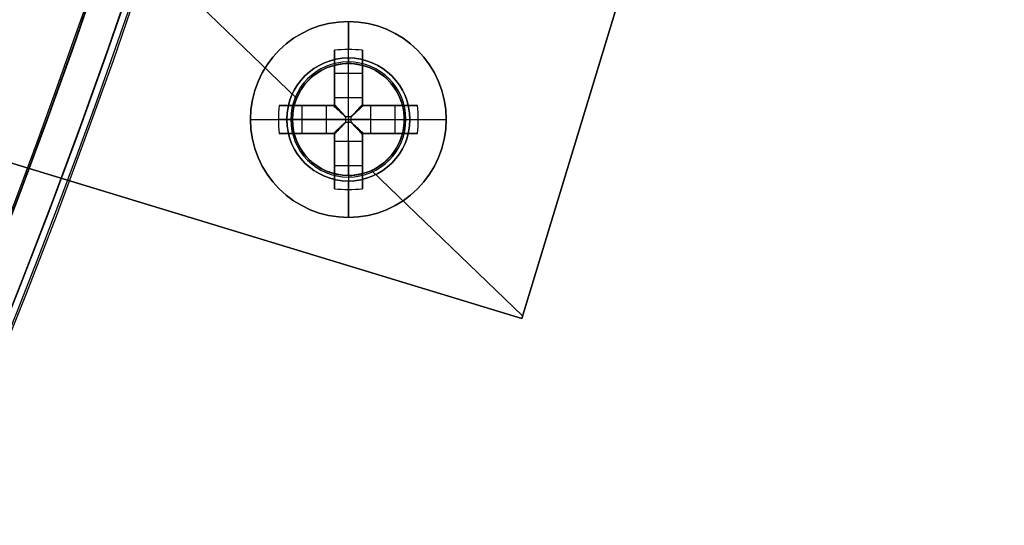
# Model space of a CAD drawing. Header units: millimetres. Extents: x -83 to 676, y -83 to 676.
# Tile 593 of 656: x 522 to 557, y 199 to 217. Entities that reach past the tile are written whole.
import ezdxf

# ---------------------------------------------------------------- set-up
doc = ezdxf.new("R2010")
doc.units = ezdxf.units.MM
doc.header["$MEASUREMENT"] = 0
doc.layers.add('IGES level 0', color=7, linetype='Continuous', true_color=0xff7878)

msp = doc.modelspace()

# ---------------------------------------------------------------- linework, layer by layer
at = {"layer": 'IGES level 0', "color": 11, "true_color": 0xff7887}
for p, q in [((531.849, 214.571, 48), (492.645, 252.347, 48)), ((531.849, 214.571, 47), (492.645, 252.347, 47)), ((539.896, 206.699, 48), (548.636, 235.397, 48)), ((539.896, 206.699, 47), (548.636, 235.397, 47)), ((483.934, 223.741, 48), (539.896, 206.699, 48)), ((483.934, 223.741, 47), (539.896, 206.699, 47)), ((539.924, 206.791, 48), (534.527, 211.991, 48)), ((539.924, 206.791, 47), (534.527, 211.991, 47))]:
    msp.add_line(p, q, dxfattribs=at)
at = {"layer": 'IGES level 0', "color": 254, "true_color": 0xcad1ee}
for p, q in [((548.636, 235.397, 48), (539.896, 206.699, 48)), ((539.896, 206.699, 47), (548.636, 235.397, 47)), ((548.636, 235.397, 47.5), (539.896, 206.699, 47.5)), ((483.934, 223.741, 48), (539.896, 206.699, 48)), ((539.896, 206.699, 47), (483.934, 223.741, 47)), ((534.217, 215.744, 47), (534.217, 215.744, 45.8)), ((532.26, 215.2, 48), (532.26, 215.2, 47)), ((532.26, 215.2, 47), (532.26, 215.2, 48)), ((535.088, 215.253, 48), (535.088, 215.253, 47)), ((531.768, 214.33, 45.8), (531.768, 214.33, 47)), ((531.768, 214.33, 47), (531.768, 214.33, 45.8)), ((535.632, 213.295, 47), (535.632, 213.295, 45.8)), ((535.632, 213.295, 45.8), (535.632, 213.295, 47)), ((532.312, 212.372, 48), (532.312, 212.372, 47)), ((535.14, 212.425, 47), (535.14, 212.425, 48)), ((535.14, 212.425, 48), (535.14, 212.425, 47)), ((533.182, 211.881, 47), (533.182, 211.881, 45.8)), ((539.896, 206.699, 48), (539.896, 206.699, 47)), ((539.896, 206.699, 48), (539.896, 206.699, 47))]:
    msp.add_line(p, q, dxfattribs=at)
at = {"layer": 'IGES level 0', "color": 1, "true_color": 0xff0808}
for p, q in [((533.7, 216.012, 48), (533.7, 217.312, 48)), ((533.2, 214.599, 48.463), (533.2, 216.287, 50.13)), ((533.2, 216.287, 50.13), (533.2, 214.599, 48.463)), ((533.7, 214.599, 48.463), (533.7, 216.312, 50.155)), ((534.2, 216.287, 50.13), (534.2, 214.599, 48.463)), ((534.2, 214.599, 48.463), (534.2, 216.287, 50.13)), ((533.2, 214.312, 49.699), (533.2, 215.85, 49.699)), ((533.7, 215.812, 47.8), (533.7, 215.812, 40)), ((533.7, 211.812, 40), (533.7, 215.812, 40)), ((533.7, 215.812, 40), (533.7, 215.812, 47.8)), ((534.2, 215.85, 49.699), (534.2, 214.312, 49.699)), ((533.2, 215.468, 49.322), (534.2, 215.468, 49.322)), ((533.2, 215.3, 49.155), (533.2, 215.3, 50.83)), ((534.2, 215.3, 49.155), (534.2, 215.3, 50.83)), ((533.2, 214.599, 48.463), (534.2, 214.599, 48.463)), ((533.2, 214.599, 48.463), (534.2, 214.599, 48.463)), ((531.225, 214.312, 50.13), (532.914, 214.312, 48.463)), ((532.914, 214.312, 48.463), (531.225, 214.312, 50.13)), ((531.662, 214.312, 49.699), (533.2, 214.312, 49.699)), ((532.044, 213.312, 49.322), (532.044, 214.312, 49.322)), ((532.213, 214.312, 49.155), (532.213, 214.312, 50.83)), ((532.914, 213.312, 48.463), (532.914, 214.312, 48.463)), ((532.914, 213.312, 48.463), (532.914, 214.312, 48.463)), ((533.2, 214.312, 51.128), (533.2, 214.312, 48.27)), ((533.2, 214.312, 48.27), (533.2, 214.312, 51.128)), ((534.2, 214.312, 51.128), (534.2, 214.312, 48.27)), ((534.2, 214.312, 49.699), (535.738, 214.312, 49.699)), ((534.2, 214.312, 48.27), (534.2, 214.312, 51.128)), ((534.486, 214.312, 48.463), (536.174, 214.312, 50.13)), ((534.486, 214.312, 48.463), (534.486, 213.312, 48.463)), ((536.174, 214.312, 50.13), (534.486, 214.312, 48.463)), ((534.486, 214.312, 48.463), (534.486, 213.312, 48.463)), ((535.187, 214.312, 49.155), (535.187, 214.312, 50.83)), ((535.356, 214.312, 49.322), (535.356, 213.312, 49.322)), ((530.2, 213.812, 48), (531.5, 213.812, 48)), ((532.914, 213.812, 48.463), (531.2, 213.812, 50.155)), ((531.7, 213.812, 47.8), (531.7, 213.812, 40)), ((531.7, 213.812, 40), (535.7, 213.812, 40)), ((533.797, 213.91, 48.18), (533.602, 213.91, 48.18)), ((533.602, 213.91, 48.18), (533.602, 213.715, 48.18)), ((533.602, 213.91, 48.18), (533.602, 213.715, 48.18)), ((533.797, 213.91, 48.18), (533.602, 213.91, 48.18)), ((533.602, 213.812, 48.18), (533.797, 213.812, 48.18)), ((533.602, 213.715, 48.18), (533.797, 213.715, 48.18)), ((533.602, 213.715, 48.18), (533.797, 213.715, 48.18)), ((533.7, 213.91, 48.18), (533.7, 213.715, 48.18)), ((533.797, 213.715, 48.18), (533.797, 213.91, 48.18)), ((533.797, 213.715, 48.18), (533.797, 213.91, 48.18)), ((534.486, 213.812, 48.463), (536.2, 213.812, 50.155)), ((535.7, 213.812, 47.8), (535.7, 213.812, 40)), ((535.9, 213.812, 48), (537.2, 213.812, 48)), ((532.914, 213.312, 48.463), (531.225, 213.312, 50.13)), ((531.225, 213.312, 50.13), (532.914, 213.312, 48.463)), ((533.2, 213.312, 49.699), (531.662, 213.312, 49.699)), ((532.213, 213.312, 49.155), (532.213, 213.312, 50.83)), ((533.2, 213.312, 51.128), (533.2, 213.312, 48.27)), ((533.2, 213.312, 48.27), (533.2, 213.312, 51.128)), ((533.2, 211.774, 49.699), (533.2, 213.312, 49.699)), ((534.2, 213.312, 51.128), (534.2, 213.312, 48.27)), ((534.2, 213.312, 49.699), (534.2, 211.774, 49.699)), ((534.2, 213.312, 48.27), (534.2, 213.312, 51.128)), ((535.738, 213.312, 49.699), (534.2, 213.312, 49.699)), ((536.174, 213.312, 50.13), (534.486, 213.312, 48.463)), ((534.486, 213.312, 48.463), (536.174, 213.312, 50.13)), ((535.187, 213.312, 49.155), (535.187, 213.312, 50.83)), ((533.2, 211.338, 50.13), (533.2, 213.026, 48.463)), ((534.2, 213.026, 48.463), (533.2, 213.026, 48.463)), ((533.2, 213.026, 48.463), (533.2, 211.338, 50.13)), ((534.2, 213.026, 48.463), (533.2, 213.026, 48.463)), ((533.7, 213.026, 48.463), (533.7, 211.312, 50.155)), ((534.2, 213.026, 48.463), (534.2, 211.338, 50.13)), ((534.2, 211.338, 50.13), (534.2, 213.026, 48.463)), ((533.2, 212.325, 49.155), (533.2, 212.325, 50.83)), ((534.2, 212.325, 49.155), (534.2, 212.325, 50.83)), ((534.2, 212.156, 49.322), (533.2, 212.156, 49.322)), ((533.7, 211.812, 40), (533.7, 211.812, 47.8)), ((533.7, 211.812, 47.8), (533.7, 211.812, 40)), ((533.7, 210.312, 48), (533.7, 211.612, 48))]:
    msp.add_line(p, q, dxfattribs=at)
at = {"layer": 'IGES level 0', "color": 153, "true_color": 0x5393cf}
for centre, radius in [((296.5, 296.5), 296.5), ((296.5, 296.5, -1.2), 296.5), ((296.5, 296.5), 241), ((296.5, 296.5, -1.2), 241)]:
    msp.add_circle(centre, radius, dxfattribs=at)
at = {"layer": 'IGES level 0'}
for centre, radius in [((296.5, 296.5, 47), 296.5), ((296.5, 296.5), 296.5), ((296.5, 296.5, 47), 295.3), ((296.5, 296.5), 295.3)]:
    msp.add_circle(centre, radius, dxfattribs=at)
at = {"layer": 'IGES level 0', "color": 124, "true_color": 0x1aa180}
for centre, radius in [((296.5, 296.5, 47), 295), ((296.5, 296.5, 45.8), 295), ((296.5, 296.5, 47), 242.5), ((296.5, 296.5, 45.8), 242.5), ((533.7, 213.812, 47), 2), ((533.7, 213.812, 45.8), 2)]:
    msp.add_circle(centre, radius, dxfattribs=at)
at = {"layer": 'IGES level 0', "color": 31, "true_color": 0xffba87}
for centre, radius in [((296.5, 296.5), 242.2), ((296.5, 296.5, 47), 242.2), ((296.5, 296.5), 241), ((296.5, 296.5, 47), 241)]:
    msp.add_circle(centre, radius, dxfattribs=at)
at = {"layer": 'IGES level 0', "color": 1, "true_color": 0xff0808}
for centre, radius in [((533.7, 213.812, 48), 3.5), ((533.7, 213.812, 48), 2.2), ((533.7, 213.812, 40), 2)]:
    msp.add_circle(centre, radius, dxfattribs=at)
at = {"layer": 'IGES level 0', "color": 11, "true_color": 0xff7887}
for centre in [(533.7, 213.812, 48), (533.7, 213.812, 47)]:
    msp.add_circle(centre, 2, dxfattribs=at)
at = {"layer": 'IGES level 0', "color": 31, "true_color": 0xffba87}
for centre, radius in [((296.5, 296.5), 242.2), ((296.5, 296.5, 47), 242.2), ((296.5, 296.5, 23.5), 242.2), ((296.5, 296.5, 47), 241), ((296.5, 296.5), 241), ((296.5, 296.5, 23.5), 241)]:
    msp.add_arc(centre, radius, 315, 135, dxfattribs=at)
at = {"layer": 'IGES level 0'}
for centre, radius in [((296.5, 296.5), 296.5), ((296.5, 296.5, 47), 296.5), ((296.5, 296.5, 23.5), 296.5), ((296.5, 296.5, 47), 295.3), ((296.5, 296.5), 295.3), ((296.5, 296.5, 23.5), 295.3)]:
    msp.add_arc(centre, radius, 225, 45, dxfattribs=at)
at = {"layer": 'IGES level 0', "color": 153, "true_color": 0x5393cf}
for centre, radius in [((296.5, 296.5, -1.2), 296.5), ((296.5, 296.5), 296.5), ((296.5, 296.5, -0.6), 296.5), ((296.5, 296.5, -1.2), 241), ((296.5, 296.5), 241), ((296.5, 296.5, -0.6), 241)]:
    msp.add_arc(centre, radius, 165, 345, dxfattribs=at)
at = {"layer": 'IGES level 0', "color": 124, "true_color": 0x1aa180}
for centre, radius in [((296.5, 296.5, 45.8), 295), ((296.5, 296.5, 47), 295), ((296.5, 296.5, 46.4), 295), ((296.5, 296.5, 45.8), 242.5), ((296.5, 296.5, 47), 242.5), ((296.5, 296.5, 46.4), 242.5)]:
    msp.add_arc(centre, radius, 165, 345, dxfattribs=at)
at = {"layer": 'IGES level 0', "color": 1, "true_color": 0xff0808}
for centre, radius, start, end in [((533.7, 213.812, 48), 3.5, 0, 180), ((533.7, 213.812, 48), 2.2, 90, 270), ((533.7, 213.812, 47.941), 2.059, 90, 270), ((533.7, 213.812, 40), 2, 90, 270), ((533.7, 213.812, 47.8), 2, 90, 270), ((533.7, 213.812, 43.9), 2, 90, 270), ((533.7, 213.812, 47.8), 2, 90, 270), ((533.7, 213.812, 48), 2.2, 270, 90), ((533.7, 213.812, 47.941), 2.059, 270, 90), ((533.7, 213.812, 47.8), 2, 270, 90), ((533.7, 213.812, 40), 2, 270, 90), ((533.7, 213.812, 47.8), 2, 270, 90), ((533.7, 213.812, 43.9), 2, 270, 90), ((533.7, 213.812, 48), 3.5, 180, 0)]:
    msp.add_arc(centre, radius, start, end, dxfattribs=at)
at = {"layer": 'IGES level 0', "color": 1, "true_color": 0xff0808, "extrusion": (1, 0, 0)}
for centre, radius, start, end in [((213.812, 47.686, 533.7), 3.514, 5.1275, 44.6488), ((213.812, 47.686, 533.2), 3.478, 44.6488, 81.7352), ((213.812, 47.686, 533.2), 3.478, 44.6488, 81.7352), ((213.812, 47.686, 534.2), 3.478, 44.6488, 81.7352), ((213.812, 47.686, 534.2), 3.478, 44.6488, 81.7352), ((216.012, 47.8, 533.7), 0.2, 90, 180), ((216.012, 47.8, 533.7), 0.2, 90, 180), ((213.91, 49.16, 533.2), 0.98, 296.5596, 314.6488), ((213.91, 49.16, 533.7), 0.98, 270, 314.6488), ((213.91, 49.16, 534.2), 0.98, 296.5596, 314.6488), ((213.715, 49.16, 533.7), 0.98, 225.3512, 270), ((213.812, 47.686, 533.2), 3.478, 98.2648, 135.3512), ((213.812, 47.686, 533.2), 3.478, 98.2648, 135.3512), ((213.715, 49.16, 533.2), 0.98, 225.3512, 243.4404), ((213.715, 49.16, 534.2), 0.98, 225.3512, 243.4404), ((213.715, 49.16, 534.2), 0.98, 225.3512, 243.4404), ((211.612, 47.8, 533.7), 0.2, 360, 90), ((211.612, 47.8, 533.7), 0.2, 360, 90), ((213.812, 47.686, 533.7), 3.514, 135.3512, 174.8725)]:
    msp.add_arc(centre, radius, start, end, dxfattribs=at)
at = {"layer": 'IGES level 0', "color": 1, "true_color": 0xff0808, "extrusion": (-2.89943e-14, -0.70276, 0.711427)}
msp.add_arc((533.7, 185.624, -116.334), 3.514, 81.8199, 98.1801, dxfattribs=at)
at = {"layer": 'IGES level 0', "color": 1, "true_color": 0xff0808, "extrusion": (-7.5235e-15, -0.70276, 0.711427)}
msp.add_arc((533.7, 185.624, -116.334), 3.514, 81.8199, 98.1801, dxfattribs=at)
at = {"layer": 'IGES level 0', "color": 254, "true_color": 0xcad1ee}
for centre, start, end in [((533.7, 213.812, 47), 345, 165), ((533.7, 213.812, 45.8), 345, 165), ((533.7, 213.812, 46.4), 345, 165), ((533.7, 213.812, 48), 316.063, 136.063), ((533.7, 213.812, 47), 316.063, 136.063), ((533.7, 213.812, 47.5), 316.063, 136.063), ((533.7, 213.812, 48), 136.063, 316.063), ((533.7, 213.812, 47), 136.063, 316.063), ((533.7, 213.812, 47.5), 136.063, 316.063), ((533.7, 213.812, 47), 165, 345), ((533.7, 213.812, 45.8), 165, 345), ((533.7, 213.812, 46.4), 165, 345)]:
    msp.add_arc(centre, 2, start, end, dxfattribs=at)
at = {"layer": 'IGES level 0', "color": 1, "true_color": 0xff0808, "extrusion": (1, 5.43174e-12, -7.5858e-12)}
msp.add_arc((213.91, 49.16, 533.2), 0.98, 296.5596, 314.6488, dxfattribs=at)
at = {"layer": 'IGES level 0', "color": 1, "true_color": 0xff0808, "extrusion": (1, -5.43174e-12, 7.5858e-12)}
msp.add_arc((213.91, 49.16, 534.2), 0.98, 296.5596, 314.6488, dxfattribs=at)
at = {"layer": 'IGES level 0', "color": 1, "true_color": 0xff0808, "extrusion": (0.70276, 3.42943e-15, 0.711427)}
msp.add_arc((213.812, -346.177, 408.988), 3.514, 81.8199, 98.1801, dxfattribs=at)
at = {"layer": 'IGES level 0', "color": 1, "true_color": 0xff0808, "extrusion": (0.70276, 7.45149e-13, 0.711427)}
msp.add_arc((213.812, -346.177, 408.988), 3.514, 81.8199, 90, dxfattribs=at)
at = {"layer": 'IGES level 0', "color": 1, "true_color": 0xff0808, "extrusion": (-7.0984e-14, 1, 1.40476e-13)}
for centre in [(-533.7, 47.686, 214.312), (-533.7, 47.686, 213.312)]:
    msp.add_arc(centre, 3.478, 44.6488, 81.7352, dxfattribs=at)
at = {"layer": 'IGES level 0', "color": 1, "true_color": 0xff0808, "extrusion": (1.17942e-13, 1, -2.0492e-13)}
msp.add_arc((-533.7, 47.686, 214.312), 3.478, 44.6488, 81.7352, dxfattribs=at)
at = {"layer": 'IGES level 0', "color": 1, "true_color": 0xff0808, "extrusion": (1.35793e-12, 1, 1.89645e-12)}
msp.add_arc((-533.602, 49.16, 214.312), 0.98, 296.5596, 314.6488, dxfattribs=at)
at = {"layer": 'IGES level 0', "color": 1, "true_color": 0xff0808, "extrusion": (-1.35793e-12, 1, -1.89645e-12)}
for centre in [(-533.602, 49.16, 214.312), (-533.602, 49.16, 213.312), (-533.602, 49.16, 213.312)]:
    msp.add_arc(centre, 0.98, 296.5596, 314.6488, dxfattribs=at)
at = {"layer": 'IGES level 0', "color": 1, "true_color": 0xff0808, "extrusion": (0.689371, -0.689371, -0.222565)}
msp.add_arc((528.571, 97.317, 209.255), 0.08, 257.4403, 282.5475, dxfattribs=at)
at = {"layer": 'IGES level 0', "color": 1, "true_color": 0xff0808, "extrusion": (0.702705, -0.702705, -0.111406)}
msp.add_arc((528.571, 73.132, 219.074), 0.08, 263.7148, 276.3569, dxfattribs=at)
at = {"layer": 'IGES level 0', "color": 1, "true_color": 0xff0808, "extrusion": (0.702705, 0.702705, 0.111406)}
msp.add_arc((-226.195, -10.953, 530.993), 0.08, 263.6431, 276.2852, dxfattribs=at)
at = {"layer": 'IGES level 0', "color": 1, "true_color": 0xff0808, "extrusion": (0.689371, 0.689371, 0.222565)}
msp.add_arc((-226.195, -70.667, 526.58), 0.08, 257.4525, 282.5597, dxfattribs=at)
at = {"layer": 'IGES level 0', "color": 1, "true_color": 0xff0808, "extrusion": (0, 1, 0)}
for centre, radius, start, end in [((-533.7, 47.686, 214.312), 3.478, 98.2648, 135.3512), ((-533.7, 47.686, 214.312), 3.478, 98.2648, 135.3512), ((-533.7, 47.686, 213.812), 3.514, 5.1275, 44.6488), ((-533.602, 49.16, 213.812), 0.98, 270, 314.6488), ((-533.797, 49.16, 213.812), 0.98, 225.3512, 270), ((-533.7, 47.686, 213.812), 3.514, 135.3512, 174.8725), ((-533.797, 49.16, 213.312), 0.98, 225.3512, 243.4404), ((-533.797, 49.16, 213.312), 0.98, 225.3512, 243.4404)]:
    msp.add_arc(centre, radius, start, end, dxfattribs=at)
at = {"layer": 'IGES level 0', "color": 1, "true_color": 0xff0808, "extrusion": (1.35793e-12, 1, -1.89645e-12)}
msp.add_arc((-533.797, 49.16, 214.312), 0.98, 225.3512, 243.4404, dxfattribs=at)
msp.add_arc((-533.797, 49.16, 214.312), 0.98, 225.3512, 243.4404, dxfattribs=at)
at = {"layer": 'IGES level 0', "color": 1, "true_color": 0xff0808, "extrusion": (-0.70276, -3.42943e-15, 0.711427)}
msp.add_arc((-213.812, 413.2, -341.138), 3.514, 81.8199, 98.1801, dxfattribs=at)
at = {"layer": 'IGES level 0', "color": 1, "true_color": 0xff0808, "extrusion": (-0.70276, -6.55967e-13, 0.711427)}
msp.add_arc((-213.812, 413.2, -341.138), 3.514, 90, 98.1801, dxfattribs=at)
at = {"layer": 'IGES level 0', "color": 1, "true_color": 0xff0808, "extrusion": (-1.81855e-13, 1, 9.75546e-14)}
msp.add_arc((-533.7, 47.686, 213.812), 3.514, 5.1275, 44.6488, dxfattribs=at)
at = {"layer": 'IGES level 0', "color": 1, "true_color": 0xff0808, "extrusion": (0.70276, 3.00505e-13, 0.711427)}
msp.add_arc((213.812, -346.177, 408.988), 3.514, 90, 98.1801, dxfattribs=at)
at = {"layer": 'IGES level 0', "color": 1, "true_color": 0xff0808, "extrusion": (2.1883e-10, 1, 2.88118e-11)}
msp.add_arc((-531.5, 47.8, 213.812), 0.2, 90, 180, dxfattribs=at)
at = {"layer": 'IGES level 0', "color": 1, "true_color": 0xff0808, "extrusion": (2.18833e-10, 1, -2.88116e-11)}
msp.add_arc((-535.9, 47.8, 213.812), 0.2, 360, 90, dxfattribs=at)
at = {"layer": 'IGES level 0', "color": 1, "true_color": 0xff0808, "extrusion": (-0.70276, -2.78646e-14, 0.711427)}
msp.add_arc((-213.812, 413.2, -341.138), 3.514, 81.8199, 90, dxfattribs=at)
at = {"layer": 'IGES level 0', "color": 1, "true_color": 0xff0808, "extrusion": (6.73302e-14, 1, 1.8051e-14)}
msp.add_arc((-533.7, 47.686, 213.812), 3.514, 135.3512, 174.8725, dxfattribs=at)
at = {"layer": 'IGES level 0', "color": 1, "true_color": 0xff0808, "extrusion": (4.69582e-14, 1, -6.4444e-14)}
msp.add_arc((-533.7, 47.686, 213.312), 3.478, 44.6488, 81.7352, dxfattribs=at)
at = {"layer": 'IGES level 0', "color": 1, "true_color": 0xff0808, "extrusion": (0.689371, 0.689371, -0.222565)}
msp.add_arc((-226.195, 164.615, 504.047), 0.08, 257.4403, 282.5475, dxfattribs=at)
at = {"layer": 'IGES level 0', "color": 1, "true_color": 0xff0808, "extrusion": (0.702705, 0.702705, -0.111406)}
msp.add_arc((-226.195, 106.819, 519.568), 0.08, 263.7148, 276.3569, dxfattribs=at)
at = {"layer": 'IGES level 0', "color": 1, "true_color": 0xff0808, "extrusion": (0.702705, -0.702705, 0.111406)}
msp.add_arc((528.571, 22.734, 230.499), 0.08, 263.6431, 276.2852, dxfattribs=at)
at = {"layer": 'IGES level 0', "color": 1, "true_color": 0xff0808, "extrusion": (0.689371, -0.689371, 0.222565)}
msp.add_arc((528.571, -3.369, 231.788), 0.08, 257.4525, 282.5597, dxfattribs=at)
at = {"layer": 'IGES level 0', "color": 1, "true_color": 0xff0808, "extrusion": (1, -2.83936e-13, 5.61904e-13)}
msp.add_arc((213.812, 47.686, 534.2), 3.478, 98.2648, 135.3512, dxfattribs=at)
msp.add_arc((213.812, 47.686, 534.2), 3.478, 98.2648, 135.3512, dxfattribs=at)
at = {"layer": 'IGES level 0', "color": 1, "true_color": 0xff0808, "extrusion": (-7.0984e-14, 1, -1.40476e-13)}
msp.add_arc((-533.7, 47.686, 213.312), 3.478, 98.2648, 135.3512, dxfattribs=at)
at = {"layer": 'IGES level 0', "color": 1, "true_color": 0xff0808, "extrusion": (-2.40259e-14, 1, -7.60319e-14)}
msp.add_arc((-533.7, 47.686, 213.312), 3.478, 98.2648, 135.3512, dxfattribs=at)
at = {"layer": 'IGES level 0', "color": 1, "true_color": 0xff0808, "extrusion": (1, 5.43174e-12, 7.5858e-12)}
msp.add_arc((213.715, 49.16, 533.2), 0.98, 225.3512, 243.4404, dxfattribs=at)
at = {"layer": 'IGES level 0', "color": 1, "true_color": 0xff0808, "extrusion": (7.5235e-15, 0.70276, 0.711427)}
msp.add_arc((-533.7, -118.6, 184.184), 3.514, 81.8199, 98.1801, dxfattribs=at)
at = {"layer": 'IGES level 0', "color": 1, "true_color": 0xff0808, "extrusion": (2.89933e-14, 0.70276, 0.711427)}
msp.add_arc((-533.7, -118.6, 184.184), 3.514, 81.8199, 98.1801, dxfattribs=at)
at = {"layer": 'IGES level 0', "color": 1, "true_color": 0xff0808}
for points in [[(533.164, 214.312, 48.283), (533.176, 214.312, 48.277), (533.188, 214.312, 48.273), (533.2, 214.312, 48.27)], [(533.2, 214.312, 48.27), (533.2, 214.325, 48.273), (533.2, 214.337, 48.277), (533.2, 214.348, 48.283)], [(534.2, 214.348, 48.283), (534.2, 214.337, 48.277), (534.2, 214.325, 48.273), (534.2, 214.312, 48.27)], [(534.2, 214.312, 48.27), (534.212, 214.312, 48.273), (534.224, 214.312, 48.277), (534.236, 214.312, 48.283)], [(533.2, 213.312, 48.27), (533.188, 213.312, 48.273), (533.176, 213.312, 48.277), (533.164, 213.312, 48.283)], [(533.2, 213.277, 48.283), (533.2, 213.288, 48.277), (533.2, 213.3, 48.273), (533.2, 213.312, 48.27)], [(534.2, 213.312, 48.27), (534.2, 213.3, 48.273), (534.2, 213.288, 48.277), (534.2, 213.277, 48.283)], [(534.236, 213.312, 48.283), (534.224, 213.312, 48.277), (534.212, 213.312, 48.273), (534.2, 213.312, 48.27)]]:
    msp.add_open_spline(points, degree=3, dxfattribs=at)
for points, knots in [([(533.2, 214.312, 48.27), (533.193, 214.312, 48.272), (533.186, 214.312, 48.274), (533.174, 214.312, 48.279), (533.169, 214.312, 48.281), (533.164, 214.312, 48.283)], [0, 0, 0, 0, 0.00002195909, 0.00002195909, 0.0000380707, 0.0000380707, 0.0000380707, 0.0000380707]), ([(533.164, 214.312, 48.283), (533.209, 214.271, 48.261), (533.255, 214.229, 48.242), (533.35, 214.142, 48.212), (533.399, 214.097, 48.2), (533.5, 214.004, 48.184), (533.551, 213.957, 48.18), (533.602, 213.91, 48.18)], [0, 0, 0, 0, 0.320257, 0.320257, 0.655825, 0.655825, 1, 1, 1, 1]), ([(533.164, 214.312, 48.283), (533.18, 214.298, 48.275), (533.197, 214.282, 48.268), (533.23, 214.251, 48.253), (533.248, 214.235, 48.246), (533.283, 214.203, 48.233), (533.301, 214.187, 48.227), (533.335, 214.156, 48.217), (533.351, 214.141, 48.212), (533.384, 214.11, 48.204), (533.402, 214.094, 48.2), (533.438, 214.06, 48.193), (533.457, 214.044, 48.191), (533.495, 214.008, 48.186), (533.515, 213.99, 48.183), (533.556, 213.953, 48.181), (533.576, 213.935, 48.18), (533.598, 213.914, 48.18), (533.6, 213.912, 48.18), (533.602, 213.91, 48.18)], [0, 0, 0, 0, 0.129053, 0.129053, 0.256755, 0.256755, 0.38469, 0.38469, 0.5, 0.5, 0.626455, 0.626455, 0.749753, 0.749753, 0.874877, 0.874877, 0.989347, 0.989347, 1, 1, 1, 1]), ([(533.198, 214.312, 48.271), (533.234, 214.273, 48.253), (533.294, 214.208, 48.228), (533.355, 214.141, 48.211), (533.379, 214.115, 48.206)], [0.0440598, 0.0440598, 0.0440598, 0.0440598, 0.3202573, 0.497, 0.497, 0.497, 0.497]), ([(533.602, 213.91, 48.18), (533.584, 213.93, 48.18), (533.566, 213.949, 48.18), (533.531, 213.987, 48.183), (533.514, 214.006, 48.184), (533.482, 214.041, 48.189), (533.466, 214.059, 48.191), (533.435, 214.093, 48.197), (533.419, 214.109, 48.2), (533.397, 214.133, 48.206), (533.39, 214.141, 48.208), (533.367, 214.166, 48.214), (533.352, 214.182, 48.218), (533.321, 214.216, 48.229), (533.306, 214.232, 48.234), (533.277, 214.265, 48.246), (533.262, 214.281, 48.253), (533.233, 214.313, 48.266), (533.218, 214.328, 48.273), (533.203, 214.345, 48.282), (533.201, 214.346, 48.282), (533.2, 214.348, 48.283)], [0, 0, 0, 0, 0.101614, 0.101614, 0.209673, 0.209673, 0.321553, 0.321553, 0.439036, 0.439036, 0.5, 0.5, 0.625, 0.625, 0.744934, 0.744934, 0.864797, 0.864797, 0.986554, 0.986554, 1, 1, 1, 1]), ([(533.2, 214.348, 48.283), (533.2, 214.341, 48.28), (533.2, 214.334, 48.277), (533.2, 214.322, 48.273), (533.2, 214.317, 48.271), (533.2, 214.312, 48.27)], [0, 0, 0, 0, 0.00002297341, 0.00002297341, 0.0000380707, 0.0000380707, 0.0000380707, 0.0000380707]), ([(534.2, 214.348, 48.283), (534.185, 214.332, 48.275), (534.17, 214.316, 48.268), (534.139, 214.282, 48.253), (534.123, 214.264, 48.246), (534.091, 214.229, 48.233), (534.074, 214.211, 48.227), (534.043, 214.177, 48.217), (534.028, 214.161, 48.212), (533.997, 214.128, 48.204), (533.981, 214.11, 48.2), (533.948, 214.074, 48.193), (533.931, 214.055, 48.191), (533.896, 214.017, 48.186), (533.877, 213.997, 48.183), (533.84, 213.957, 48.181), (533.822, 213.937, 48.18), (533.801, 213.914, 48.18), (533.799, 213.912, 48.18), (533.797, 213.91, 48.18)], [0, 0, 0, 0, 0.1290525, 0.1290525, 0.2567545, 0.2567545, 0.3846897, 0.3846897, 0.5, 0.5, 0.6264552, 0.6264552, 0.7497533, 0.7497533, 0.8748767, 0.8748767, 0.9893473, 0.9893473, 1, 1, 1, 1]), ([(534.2, 214.348, 48.283), (534.159, 214.303, 48.261), (534.117, 214.258, 48.242), (534.029, 214.162, 48.212), (533.984, 214.113, 48.2), (533.892, 214.012, 48.184), (533.845, 213.961, 48.18), (533.797, 213.91, 48.18)], [0, 0, 0, 0, 0.320257, 0.320257, 0.655825, 0.655825, 1, 1, 1, 1]), ([(533.797, 213.91, 48.18), (533.818, 213.929, 48.18), (533.837, 213.946, 48.18), (533.875, 213.981, 48.183), (533.893, 213.998, 48.184), (533.929, 214.031, 48.189), (533.946, 214.046, 48.191), (533.98, 214.078, 48.197), (533.997, 214.093, 48.2), (534.021, 214.115, 48.206), (534.029, 214.122, 48.208), (534.053, 214.145, 48.214), (534.07, 214.16, 48.218), (534.103, 214.191, 48.229), (534.12, 214.206, 48.234), (534.152, 214.236, 48.246), (534.168, 214.25, 48.253), (534.2, 214.28, 48.266), (534.216, 214.294, 48.273), (534.232, 214.309, 48.282), (534.234, 214.311, 48.282), (534.236, 214.312, 48.283)], [0, 0, 0, 0, 0.101614, 0.101614, 0.209673, 0.209673, 0.321553, 0.321553, 0.439036, 0.439036, 0.5, 0.5, 0.625, 0.625, 0.744934, 0.744934, 0.864797, 0.864797, 0.986554, 0.986554, 1, 1, 1, 1]), ([(534.2, 214.314, 48.271), (534.161, 214.278, 48.253), (534.095, 214.218, 48.228), (534.029, 214.157, 48.211), (534.003, 214.134, 48.206)], [0.0440597, 0.0440597, 0.0440597, 0.0440597, 0.3202573, 0.497, 0.497, 0.497, 0.497]), ([(534.2, 214.312, 48.27), (534.2, 214.32, 48.272), (534.2, 214.327, 48.274), (534.2, 214.338, 48.279), (534.2, 214.343, 48.281), (534.2, 214.348, 48.283)], [0, 0, 0, 0, 0.00002195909, 0.00002195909, 0.0000380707, 0.0000380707, 0.0000380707, 0.0000380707]), ([(534.236, 214.312, 48.283), (534.229, 214.312, 48.28), (534.222, 214.312, 48.277), (534.21, 214.312, 48.273), (534.205, 214.312, 48.271), (534.2, 214.312, 48.27)], [0, 0, 0, 0, 0.00002297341, 0.00002297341, 0.0000380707, 0.0000380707, 0.0000380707, 0.0000380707]), ([(533.602, 213.715, 48.18), (533.582, 213.696, 48.18), (533.563, 213.679, 48.18), (533.525, 213.644, 48.183), (533.507, 213.627, 48.184), (533.471, 213.594, 48.189), (533.454, 213.578, 48.191), (533.42, 213.547, 48.197), (533.403, 213.532, 48.2), (533.379, 213.51, 48.206), (533.371, 213.502, 48.208), (533.346, 213.48, 48.214), (533.33, 213.464, 48.218), (533.296, 213.434, 48.229), (533.28, 213.419, 48.234), (533.248, 213.389, 48.246), (533.231, 213.374, 48.253), (533.2, 213.345, 48.266), (533.184, 213.331, 48.273), (533.167, 213.315, 48.282), (533.166, 213.314, 48.282), (533.164, 213.312, 48.283)], [0, 0, 0, 0, 0.101614, 0.101614, 0.209673, 0.209673, 0.321553, 0.321553, 0.439036, 0.439036, 0.5, 0.5, 0.625, 0.625, 0.744934, 0.744934, 0.864797, 0.864797, 0.986554, 0.986554, 1, 1, 1, 1]), ([(533.2, 213.277, 48.283), (533.214, 213.293, 48.275), (533.23, 213.309, 48.268), (533.261, 213.343, 48.253), (533.277, 213.36, 48.246), (533.309, 213.396, 48.233), (533.325, 213.413, 48.227), (533.357, 213.447, 48.217), (533.371, 213.464, 48.212), (533.402, 213.497, 48.204), (533.419, 213.515, 48.2), (533.452, 213.551, 48.193), (533.469, 213.569, 48.191), (533.504, 213.608, 48.186), (533.522, 213.628, 48.183), (533.559, 213.668, 48.181), (533.578, 213.688, 48.18), (533.599, 213.711, 48.18), (533.6, 213.713, 48.18), (533.602, 213.715, 48.18)], [0, 0, 0, 0, 0.1290525, 0.1290525, 0.2567545, 0.2567545, 0.3846897, 0.3846897, 0.5, 0.5, 0.6264552, 0.6264552, 0.7497533, 0.7497533, 0.8748767, 0.8748767, 0.9893473, 0.9893473, 1, 1, 1, 1]), ([(533.2, 213.277, 48.283), (533.241, 213.321, 48.261), (533.283, 213.367, 48.242), (533.37, 213.462, 48.212), (533.416, 213.512, 48.2), (533.508, 213.612, 48.184), (533.555, 213.664, 48.18), (533.602, 213.715, 48.18)], [0, 0, 0, 0, 0.320257, 0.320257, 0.655825, 0.655825, 1, 1, 1, 1]), ([(534.236, 213.312, 48.283), (534.22, 213.327, 48.275), (534.203, 213.342, 48.268), (534.169, 213.373, 48.253), (534.152, 213.389, 48.246), (534.117, 213.422, 48.233), (534.099, 213.438, 48.227), (534.065, 213.469, 48.217), (534.049, 213.484, 48.212), (534.015, 213.515, 48.204), (533.997, 213.531, 48.2), (533.961, 213.564, 48.193), (533.943, 213.581, 48.191), (533.904, 213.616, 48.186), (533.884, 213.635, 48.183), (533.844, 213.672, 48.181), (533.824, 213.69, 48.18), (533.801, 213.711, 48.18), (533.799, 213.713, 48.18), (533.797, 213.715, 48.18)], [0, 0, 0, 0, 0.1290525, 0.1290525, 0.2567545, 0.2567545, 0.3846897, 0.3846897, 0.5, 0.5, 0.6264552, 0.6264552, 0.7497533, 0.7497533, 0.8748767, 0.8748767, 0.9893473, 0.9893473, 1, 1, 1, 1]), ([(533.797, 213.715, 48.18), (533.816, 213.695, 48.18), (533.834, 213.675, 48.18), (533.868, 213.638, 48.183), (533.885, 213.619, 48.184), (533.918, 213.583, 48.189), (533.934, 213.566, 48.191), (533.965, 213.532, 48.197), (533.98, 213.516, 48.2), (534.002, 213.491, 48.206), (534.01, 213.483, 48.208), (534.032, 213.459, 48.214), (534.048, 213.442, 48.218), (534.078, 213.409, 48.229), (534.093, 213.393, 48.234), (534.123, 213.36, 48.246), (534.138, 213.344, 48.253), (534.167, 213.312, 48.266), (534.181, 213.297, 48.273), (534.197, 213.28, 48.282), (534.198, 213.278, 48.282), (534.2, 213.277, 48.283)], [0, 0, 0, 0, 0.101614, 0.101614, 0.209673, 0.209673, 0.321553, 0.321553, 0.439036, 0.439036, 0.5, 0.5, 0.625, 0.625, 0.744934, 0.744934, 0.864797, 0.864797, 0.986554, 0.986554, 1, 1, 1, 1]), ([(534.236, 213.312, 48.283), (534.191, 213.354, 48.261), (534.145, 213.396, 48.242), (534.05, 213.483, 48.212), (534, 213.528, 48.2), (533.9, 213.621, 48.184), (533.849, 213.668, 48.18), (533.797, 213.715, 48.18)], [0, 0, 0, 0, 0.320257, 0.320257, 0.655825, 0.655825, 1, 1, 1, 1]), ([(533.164, 213.312, 48.283), (533.171, 213.312, 48.28), (533.178, 213.312, 48.277), (533.19, 213.312, 48.273), (533.195, 213.312, 48.271), (533.2, 213.312, 48.27)], [0, 0, 0, 0, 0.00002297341, 0.00002297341, 0.0000380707, 0.0000380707, 0.0000380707, 0.0000380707]), ([(533.2, 213.311, 48.271), (533.239, 213.346, 48.253), (533.304, 213.406, 48.228), (533.371, 213.467, 48.211), (533.397, 213.491, 48.206)], [0.0440597, 0.0440597, 0.0440597, 0.0440597, 0.3202573, 0.497, 0.497, 0.497, 0.497]), ([(533.2, 213.312, 48.27), (533.2, 213.305, 48.272), (533.2, 213.298, 48.274), (533.2, 213.286, 48.279), (533.2, 213.281, 48.281), (533.2, 213.277, 48.283)], [0, 0, 0, 0, 0.00002195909, 0.00002195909, 0.0000380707, 0.0000380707, 0.0000380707, 0.0000380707]), ([(534.202, 213.312, 48.271), (534.166, 213.352, 48.253), (534.106, 213.417, 48.228), (534.045, 213.483, 48.211), (534.021, 213.509, 48.206)], [0.0440597, 0.0440597, 0.0440597, 0.0440597, 0.3202573, 0.497, 0.497, 0.497, 0.497]), ([(534.2, 213.277, 48.283), (534.2, 213.283, 48.28), (534.2, 213.29, 48.277), (534.2, 213.303, 48.273), (534.2, 213.307, 48.271), (534.2, 213.312, 48.27)], [0, 0, 0, 0, 0.00002297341, 0.00002297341, 0.0000380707, 0.0000380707, 0.0000380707, 0.0000380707]), ([(534.2, 213.312, 48.27), (534.207, 213.312, 48.272), (534.214, 213.312, 48.274), (534.226, 213.312, 48.279), (534.231, 213.312, 48.281), (534.236, 213.312, 48.283)], [0, 0, 0, 0, 0.00002195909, 0.00002195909, 0.0000380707, 0.0000380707, 0.0000380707, 0.0000380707])]:
    msp.add_open_spline(points, degree=3, knots=knots, dxfattribs=at)
for points, weights in [([(533.602, 213.91, 48.18), (533.39, 214.141, 48.18), (533.2, 214.348, 48.283)], [1, 0.972991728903, 1]), ([(533.797, 213.91, 48.18), (534.029, 214.122, 48.18), (534.236, 214.312, 48.283)], [1, 0.972991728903, 1]), ([(533.602, 213.715, 48.18), (533.371, 213.502, 48.18), (533.164, 213.312, 48.283)], [1, 0.972991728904, 1]), ([(533.797, 213.715, 48.18), (534.01, 213.484, 48.18), (534.2, 213.277, 48.283)], [1, 0.972991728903, 1])]:
    msp.add_rational_spline(points, weights, degree=2, dxfattribs=at)

doc.saveas('drawing.dxf')
